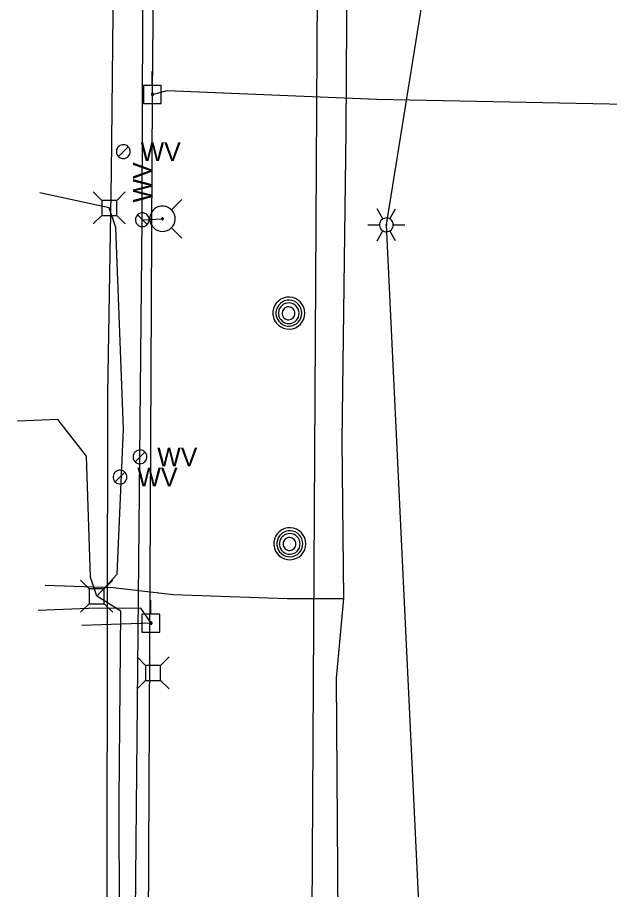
# Model space of a CAD drawing. Extents: x 596028 to 606371, y 330010 to 403088.
# Drawn here: x 601999.3 to 602121.4, y 364395.3 to 364575.2 of the extents above; entities that cross this region are included whole.
import ezdxf

# ---------------------------------------------------------------- set-up
doc = ezdxf.new("R2010")
doc.units = 0
for name, color, linetype in [('E_LTG', 7, 'Continuous'), ('E_UTL_AG_Bold', 7, 'Continuous'), ('E_UTL_E_UG', 7, 'Continuous'), ('E_UTL_EPowerPole', 7, 'Continuous'), ('E_UTL_FO_UG', 7, 'Continuous'), ('E_UTL_G_UG', 7, 'Continuous'), ('E_UTL_MH', 7, 'Continuous'), ('E_UTL_Overhead', 7, 'Continuous'), ('E_UTL_T_UG', 7, 'Continuous'), ('E_UTL_TV_UG', 7, 'Continuous'), ('E_UTL_W', 7, 'Continuous'), ('E_UTL_W_UG', 7, 'Continuous'), ('E_UTL_WHydrant', 7, 'Continuous')]:
    doc.layers.add(name, color=color, linetype=linetype)

msp = doc.modelspace()

# ---------------------------------------------------------------- linework, layer by layer
at = {"layer": 'E_LTG'}
for points in [[(602074.66, 364533.65), (602073.47, 364535.71)], [(602076.09, 364533.65), (602077.28, 364535.71)], [(602076.8, 364532.41), (602076.78, 364532.68), (602076.7, 364532.94), (602076.57, 364533.18), (602076.41, 364533.4), (602076.2, 364533.57), (602075.97, 364533.71), (602075.71, 364533.8), (602075.44, 364533.84), (602075.17, 364533.82), (602074.91, 364533.76), (602074.66, 364533.65), (602074.44, 364533.49), (602074.25, 364533.29), (602074.1, 364533.06), (602074, 364532.81), (602073.95, 364532.55), (602073.95, 364532.27), (602074, 364532.01), (602074.1, 364531.76), (602074.25, 364531.53), (602074.44, 364531.33), (602074.66, 364531.17), (602074.91, 364531.06), (602075.17, 364531), (602075.44, 364530.98), (602075.71, 364531.02), (602075.97, 364531.11), (602076.2, 364531.25), (602076.41, 364531.42), (602076.57, 364531.64), (602076.7, 364531.88), (602076.78, 364532.14), (602076.8, 364532.41)], [(602076.8, 364532.41), (602076.78, 364532.68), (602076.7, 364532.94), (602076.57, 364533.18), (602076.41, 364533.4), (602076.2, 364533.57), (602075.97, 364533.71), (602075.71, 364533.8), (602075.44, 364533.84), (602075.17, 364533.82), (602074.91, 364533.76), (602074.66, 364533.65), (602074.44, 364533.49), (602074.25, 364533.29), (602074.1, 364533.06), (602074, 364532.81), (602073.95, 364532.55), (602073.95, 364532.27), (602074, 364532.01), (602074.1, 364531.76), (602074.25, 364531.53), (602074.44, 364531.33), (602074.66, 364531.17), (602074.91, 364531.06), (602075.17, 364531), (602075.44, 364530.98), (602075.71, 364531.02), (602075.97, 364531.11), (602076.2, 364531.25), (602076.41, 364531.42), (602076.57, 364531.64), (602076.7, 364531.88), (602076.78, 364532.14), (602076.8, 364532.41)], [(602076.8, 364532.41), (602076.78, 364532.68), (602076.7, 364532.94), (602076.57, 364533.18), (602076.41, 364533.4), (602076.2, 364533.57), (602075.97, 364533.71), (602075.71, 364533.8), (602075.44, 364533.84), (602075.17, 364533.82), (602074.91, 364533.76), (602074.66, 364533.65), (602074.44, 364533.49), (602074.25, 364533.29), (602074.1, 364533.06), (602074, 364532.81), (602073.95, 364532.55), (602073.95, 364532.27), (602074, 364532.01), (602074.1, 364531.76), (602074.25, 364531.53), (602074.44, 364531.33), (602074.66, 364531.17), (602074.91, 364531.06), (602075.17, 364531), (602075.44, 364530.98), (602075.71, 364531.02), (602075.97, 364531.11), (602076.2, 364531.25), (602076.41, 364531.42), (602076.57, 364531.64), (602076.7, 364531.88), (602076.78, 364532.14), (602076.8, 364532.41)], [(602071.56, 364532.41), (602073.94, 364532.41)], [(602073.47, 364529.11), (602074.66, 364531.17)], [(602075.49, 364532.41), (602075.49, 364532.43), (602075.48, 364532.45), (602075.47, 364532.47), (602075.46, 364532.49), (602075.44, 364532.51), (602075.42, 364532.52), (602075.4, 364532.53), (602075.38, 364532.53), (602075.36, 364532.53), (602075.33, 364532.52), (602075.31, 364532.51), (602075.29, 364532.5), (602075.28, 364532.48), (602075.27, 364532.46), (602075.26, 364532.44), (602075.25, 364532.42), (602075.25, 364532.4), (602075.26, 364532.38), (602075.27, 364532.36), (602075.28, 364532.34), (602075.29, 364532.32), (602075.31, 364532.31), (602075.33, 364532.3), (602075.36, 364532.29), (602075.38, 364532.29), (602075.4, 364532.29), (602075.42, 364532.3), (602075.44, 364532.31), (602075.46, 364532.33), (602075.47, 364532.35), (602075.48, 364532.37), (602075.49, 364532.39), (602075.49, 364532.41)], [(602077.28, 364529.11), (602076.09, 364531.17)], [(602076.8, 364532.41), (602079.18, 364532.41)]]:
    msp.add_lwpolyline(points, dxfattribs=at)
at = {"layer": 'E_UTL_AG_Bold'}
for points in [[(602016.7, 364537.47), (602014.94, 364539.22)], [(602019.79, 364537.47), (602021.54, 364539.22)], [(602019.79, 364537.47), (602016.7, 364537.47)], [(602016.7, 364537.47), (602016.7, 364534.37)], [(602019.79, 364534.37), (602019.79, 364537.47)], [(602016.7, 364534.37), (602014.94, 364532.62)], [(602016.7, 364534.37), (602019.79, 364534.37)], [(602019.79, 364534.37), (602021.54, 364532.62)], [(602014.12, 364457.37), (602012.36, 364459.12)], [(602017.21, 364457.37), (602018.96, 364459.12)], [(602017.21, 364457.37), (602014.12, 364457.37)], [(602014.12, 364457.37), (602014.12, 364454.27)], [(602017.21, 364454.27), (602017.21, 364457.37)], [(602014.12, 364454.27), (602012.36, 364452.52)], [(602014.12, 364454.27), (602017.21, 364454.27)], [(602017.21, 364454.27), (602018.96, 364452.52)], [(602025.75, 364441.57), (602024, 364443.33)], [(602028.85, 364441.57), (602030.6, 364443.33)], [(602028.85, 364441.57), (602025.75, 364441.57)], [(602025.75, 364441.57), (602025.75, 364438.48)], [(602028.85, 364438.48), (602028.85, 364441.57)], [(602025.75, 364438.48), (602024, 364436.73)], [(602025.75, 364438.48), (602028.85, 364438.48)], [(602028.85, 364438.48), (602030.6, 364436.73)]]:
    msp.add_lwpolyline(points, dxfattribs=at)
at = {"layer": 'E_UTL_E_UG'}
for points in [[(602017.94, 364497.46), (602018.73, 364543.17), (602021.07, 364767.41), (602022.49, 364811.82), (602023.36, 364828.8), (602023.43, 364843.95), (602024.04, 364855.97), (602024.55, 364880.72), (602023.65, 364893.13), (602022.54, 364902.36), (602024.21, 364958.71), (602023.37, 365017.49), (602022.77, 365026.15), (602021.41, 365028.73)], [(602078.82, 363569.87), (602076, 363747.96), (602075.58, 363768.52), (602093.27, 363966.94), (602082.34, 364160.16), (602083.91, 364353.61), (602075.37, 364532.41), (602096.94, 364666.22), (602086.34, 364750.3)], [(602027.16, 364559.33), (602030.17, 364560.11), (602073.31, 364558.34), (602138.56, 364557.06)], [(602017.01, 363967.88), (602016.46, 364027.3), (602017.47, 364153.64), (602017.94, 364497.46)], [(602026.86, 364450.3), (602020.69, 364450.05), (602012.63, 364449.76)]]:
    msp.add_lwpolyline(points, dxfattribs=at)
at = {"layer": 'E_UTL_EPowerPole'}
for points in [[(602027.13, 364561.17), (602027.13, 364564.08)], [(602028.98, 364561.17), (602025.29, 364561.17)], [(602025.29, 364561.17), (602025.29, 364557.48)], [(602028.98, 364557.48), (602028.98, 364561.17)], [(602027.4, 364559.33), (602027.4, 364559.38), (602027.39, 364559.42), (602027.36, 364559.46), (602027.34, 364559.5), (602027.3, 364559.52), (602027.26, 364559.55), (602027.22, 364559.56), (602027.18, 364559.57), (602027.13, 364559.57), (602027.09, 364559.56), (602027.04, 364559.54), (602027.01, 364559.51), (602026.98, 364559.48), (602026.95, 364559.44), (602026.94, 364559.4), (602026.93, 364559.35), (602026.93, 364559.31), (602026.94, 364559.26), (602026.95, 364559.22), (602026.98, 364559.18), (602027.01, 364559.15), (602027.04, 364559.12), (602027.09, 364559.11), (602027.13, 364559.09), (602027.18, 364559.09), (602027.22, 364559.1), (602027.26, 364559.11), (602027.3, 364559.14), (602027.34, 364559.17), (602027.36, 364559.2), (602027.39, 364559.24), (602027.4, 364559.29), (602027.4, 364559.33)], [(602025.29, 364557.48), (602028.98, 364557.48)], [(602026.83, 364452.14), (602026.83, 364455.05)], [(602028.68, 364452.14), (602024.99, 364452.14)], [(602024.99, 364452.14), (602024.99, 364448.45)], [(602028.68, 364448.45), (602028.68, 364452.14)], [(602027.1, 364450.3), (602027.1, 364450.34), (602027.09, 364450.38), (602027.06, 364450.42), (602027.04, 364450.46), (602027, 364450.49), (602026.96, 364450.51), (602026.92, 364450.53), (602026.88, 364450.53), (602026.83, 364450.53), (602026.79, 364450.52), (602026.74, 364450.5), (602026.71, 364450.48), (602026.68, 364450.44), (602026.65, 364450.41), (602026.64, 364450.36), (602026.63, 364450.32), (602026.63, 364450.27), (602026.64, 364450.23), (602026.65, 364450.19), (602026.68, 364450.15), (602026.71, 364450.12), (602026.74, 364450.09), (602026.79, 364450.07), (602026.83, 364450.06), (602026.88, 364450.06), (602026.92, 364450.06), (602026.96, 364450.08), (602027, 364450.1), (602027.04, 364450.13), (602027.06, 364450.17), (602027.09, 364450.21), (602027.1, 364450.25), (602027.1, 364450.3)], [(602024.99, 364448.45), (602028.68, 364448.45)]]:
    msp.add_lwpolyline(points, dxfattribs=at)
at = {"layer": 'E_UTL_FO_UG'}
msp.add_lwpolyline([(602015.66, 364455.82), (602014.39, 364459.76), (602013.59, 364484.71), (602007.67, 364492.26), (601999.33, 364491.93)], dxfattribs=at)
at = {"layer": 'E_UTL_G_UG'}
for points in [[(602065.08, 364438.96), (602066.59, 364455.36), (602066.25, 364487.89), (602067.07, 364551.71), (602067.6, 364631.38), (602067.48, 364707.39), (602067.77, 364724.66)], [(602005.05, 364458.11), (602019.04, 364457.6), (602031.45, 364456.19), (602054.93, 364455.37), (602062.93, 364455.36), (602066.59, 364455.36)], [(602060.01, 363468.19), (602056.39, 363468.6), (602054.36, 363500.64), (602055.64, 363568.29), (602055.85, 363635.67), (602060.53, 363677.93), (602062.03, 363722.09), (602061.42, 363727.86), (602062.56, 363759.29), (602062.45, 363800.12), (602062.87, 363849.24), (602063.19, 363928.76), (602063.38, 364018.14), (602063.76, 364116.5), (602064.83, 364174.35), (602065.21, 364233.32), (602065.84, 364329.41), (602065.08, 364438.96)]]:
    msp.add_lwpolyline(points, dxfattribs=at)
at = {"layer": 'E_UTL_MH'}
for points in [[(602058.57, 364514.22), (602058.51, 364514.84), (602058.34, 364515.44), (602058.05, 364516), (602057.66, 364516.49), (602057.19, 364516.9), (602056.64, 364517.22), (602056.05, 364517.42), (602055.43, 364517.51), (602054.8, 364517.48), (602054.19, 364517.33), (602053.62, 364517.07), (602053.11, 364516.71), (602052.68, 364516.26), (602052.34, 364515.73), (602052.11, 364515.15), (602051.99, 364514.53), (602051.99, 364513.9), (602052.11, 364513.29), (602052.34, 364512.7), (602052.68, 364512.18), (602053.11, 364511.72), (602053.62, 364511.36), (602054.19, 364511.1), (602054.8, 364510.95), (602055.43, 364510.92), (602056.05, 364511.01), (602056.64, 364511.21), (602057.19, 364511.53), (602057.66, 364511.94), (602058.05, 364512.43), (602058.34, 364512.99), (602058.51, 364513.59), (602058.57, 364514.22)], [(602057.96, 364514.21), (602057.91, 364514.72), (602057.76, 364515.21), (602057.53, 364515.66), (602057.22, 364516.06), (602056.83, 364516.39), (602056.39, 364516.65), (602055.91, 364516.81), (602055.41, 364516.89), (602054.9, 364516.86), (602054.4, 364516.74), (602053.94, 364516.53), (602053.53, 364516.23), (602053.18, 364515.87), (602052.9, 364515.44), (602052.71, 364514.97), (602052.61, 364514.47), (602052.61, 364513.96), (602052.71, 364513.46), (602052.9, 364512.99), (602053.18, 364512.56), (602053.53, 364512.19), (602053.94, 364511.89), (602054.4, 364511.68), (602054.9, 364511.56), (602055.41, 364511.54), (602055.91, 364511.61), (602056.39, 364511.78), (602056.83, 364512.03), (602057.22, 364512.36), (602057.53, 364512.76), (602057.76, 364513.22), (602057.91, 364513.71), (602057.96, 364514.21)], [(602057.39, 364514.18), (602057.35, 364514.59), (602057.24, 364514.97), (602057.06, 364515.33), (602056.8, 364515.65), (602056.5, 364515.92), (602056.15, 364516.12), (602055.77, 364516.25), (602055.37, 364516.31), (602054.96, 364516.29), (602054.57, 364516.2), (602054.2, 364516.03), (602053.87, 364515.79), (602053.59, 364515.5), (602053.37, 364515.16), (602053.22, 364514.78), (602053.14, 364514.39), (602053.14, 364513.98), (602053.22, 364513.58), (602053.37, 364513.21), (602053.59, 364512.87), (602053.87, 364512.57), (602054.2, 364512.34), (602054.57, 364512.17), (602054.96, 364512.08), (602055.37, 364512.06), (602055.77, 364512.11), (602056.15, 364512.25), (602056.5, 364512.45), (602056.8, 364512.71), (602057.06, 364513.03), (602057.24, 364513.39), (602057.35, 364513.78), (602057.39, 364514.18)], [(602056.54, 364514.17), (602056.51, 364514.42), (602056.44, 364514.66), (602056.33, 364514.89), (602056.17, 364515.09), (602055.98, 364515.25), (602055.76, 364515.38), (602055.52, 364515.46), (602055.27, 364515.5), (602055.02, 364515.49), (602054.77, 364515.43), (602054.54, 364515.32), (602054.33, 364515.17), (602054.16, 364514.99), (602054.02, 364514.78), (602053.93, 364514.54), (602053.88, 364514.29), (602053.88, 364514.04), (602053.93, 364513.79), (602054.02, 364513.56), (602054.16, 364513.34), (602054.33, 364513.16), (602054.54, 364513.01), (602054.77, 364512.91), (602055.02, 364512.85), (602055.27, 364512.84), (602055.52, 364512.87), (602055.76, 364512.96), (602055.98, 364513.08), (602056.17, 364513.25), (602056.33, 364513.45), (602056.44, 364513.67), (602056.51, 364513.92), (602056.54, 364514.17)], [(602058.77, 364466.65), (602058.71, 364467.27), (602058.54, 364467.87), (602058.25, 364468.43), (602057.86, 364468.93), (602057.39, 364469.34), (602056.84, 364469.65), (602056.25, 364469.86), (602055.63, 364469.94), (602055, 364469.91), (602054.39, 364469.77), (602053.82, 364469.51), (602053.31, 364469.14), (602052.88, 364468.69), (602052.54, 364468.16), (602052.31, 364467.58), (602052.19, 364466.96), (602052.19, 364466.33), (602052.31, 364465.72), (602052.54, 364465.14), (602052.88, 364464.61), (602053.31, 364464.15), (602053.82, 364463.79), (602054.39, 364463.53), (602055, 364463.38), (602055.63, 364463.35), (602056.25, 364463.44), (602056.84, 364463.65), (602057.39, 364463.96), (602057.86, 364464.37), (602058.25, 364464.86), (602058.54, 364465.42), (602058.71, 364466.02), (602058.77, 364466.65)], [(602058.16, 364466.64), (602058.11, 364467.15), (602057.96, 364467.64), (602057.73, 364468.09), (602057.42, 364468.49), (602057.03, 364468.82), (602056.59, 364469.08), (602056.11, 364469.25), (602055.61, 364469.32), (602055.1, 364469.29), (602054.6, 364469.17), (602054.14, 364468.96), (602053.73, 364468.67), (602053.38, 364468.3), (602053.1, 364467.87), (602052.91, 364467.4), (602052.81, 364466.9), (602052.81, 364466.39), (602052.91, 364465.89), (602053.1, 364465.42), (602053.38, 364464.99), (602053.73, 364464.62), (602054.14, 364464.33), (602054.6, 364464.11), (602055.1, 364463.99), (602055.61, 364463.97), (602056.11, 364464.04), (602056.59, 364464.21), (602057.03, 364464.46), (602057.42, 364464.8), (602057.73, 364465.2), (602057.96, 364465.65), (602058.11, 364466.14), (602058.16, 364466.64)], [(602057.59, 364466.62), (602057.55, 364467.02), (602057.44, 364467.41), (602057.26, 364467.77), (602057, 364468.08), (602056.7, 364468.35), (602056.35, 364468.55), (602055.97, 364468.68), (602055.57, 364468.74), (602055.16, 364468.72), (602054.77, 364468.63), (602054.4, 364468.46), (602054.07, 364468.22), (602053.79, 364467.93), (602053.57, 364467.59), (602053.42, 364467.22), (602053.34, 364466.82), (602053.34, 364466.41), (602053.42, 364466.02), (602053.57, 364465.64), (602053.79, 364465.3), (602054.07, 364465.01), (602054.4, 364464.77), (602054.77, 364464.6), (602055.16, 364464.51), (602055.57, 364464.49), (602055.97, 364464.55), (602056.35, 364464.68), (602056.7, 364464.88), (602057, 364465.15), (602057.26, 364465.46), (602057.44, 364465.82), (602057.55, 364466.21), (602057.59, 364466.62)], [(602056.74, 364466.6), (602056.71, 364466.85), (602056.64, 364467.09), (602056.53, 364467.32), (602056.37, 364467.52), (602056.18, 364467.68), (602055.96, 364467.81), (602055.72, 364467.89), (602055.47, 364467.93), (602055.22, 364467.92), (602054.97, 364467.86), (602054.74, 364467.75), (602054.53, 364467.61), (602054.36, 364467.42), (602054.22, 364467.21), (602054.13, 364466.98), (602054.08, 364466.73), (602054.08, 364466.47), (602054.13, 364466.22), (602054.22, 364465.99), (602054.36, 364465.78), (602054.53, 364465.59), (602054.74, 364465.45), (602054.97, 364465.34), (602055.22, 364465.28), (602055.47, 364465.27), (602055.72, 364465.31), (602055.96, 364465.39), (602056.18, 364465.51), (602056.37, 364465.68), (602056.53, 364465.88), (602056.64, 364466.1), (602056.71, 364466.35), (602056.74, 364466.6)]]:
    msp.add_lwpolyline(points, dxfattribs=at)
at = {"layer": 'E_UTL_Overhead'}
msp.add_lwpolyline([(602014.48, 362518.11), (602015.76, 362635.51), (602015.72, 362824.59), (602019.86, 363008.4), (602015.51, 363112.13), (602019.7, 363230.46), (602017.88, 363240.62), (602020.53, 363264.51), (602020.79, 363276.96), (602020.36, 363337.42), (602022.05, 363392.76), (602020.76, 363497.69), (602023.02, 363665.48), (602022.89, 363819.62), (602023.8, 363946.92), (602023.98, 364037.98), (602025.57, 364145.3), (602025.83, 364287.76), (602027.16, 364559.33), (602028.92, 364756.04), (602029.03, 364834.91), (602029.56, 364946.13), (602030.41, 365117.16), (602031.91, 365287.51)], dxfattribs=at)
at = {"layer": 'E_UTL_T_UG'}
for points in [[(602056.95, 363843.75), (602061.7, 364675.39), (602061.58, 364697.74), (602062.79, 364769.74), (602063.21, 364911.29)], [(602151.62, 364039.7), (602145.79, 364039.83), (602097.74, 364041.73), (602075.62, 364041.79), (602028.8, 364040.94), (602024, 364041.18), (602018.22, 364042.87), (602017.84, 364061.41), (602018.02, 364129.24), (602017.66, 364147.43), (602012.87, 364149.53), (602017.41, 364151.49), (602018.58, 364155.76), (602019.32, 364189.22), (602020.52, 364339.06), (602020.28, 364413.8), (602020.66, 364452.73), (602015.66, 364455.82), (602019.88, 364460.36), (602021.2, 364490.28), (602019.63, 364531.88), (602018.24, 364535.92), (602003.93, 364539)]]:
    msp.add_lwpolyline(points, dxfattribs=at)
at = {"layer": 'E_UTL_TV_UG'}
msp.add_lwpolyline([(602026.86, 364450.3), (602024.75, 364453.34), (602013.99, 364453.29), (602003.61, 364452.86)], dxfattribs=at)
at = {"layer": 'E_UTL_W'}
for p, q in [((602024.58, 364484.56), (602025.07, 364533.47)), ((602025.07, 364533.47), (602029.22, 364533.67))]:
    msp.add_line(p, q, dxfattribs=at)
for points in [[(602022.58, 364547.53), (602022.55, 364547.8), (602022.47, 364548.06), (602022.35, 364548.3), (602022.18, 364548.51), (602021.98, 364548.69), (602021.74, 364548.83), (602021.49, 364548.91), (602021.22, 364548.95), (602020.95, 364548.94), (602020.68, 364548.88), (602020.44, 364548.76), (602020.22, 364548.61), (602020.03, 364548.41), (602019.88, 364548.18), (602019.78, 364547.93), (602019.73, 364547.66), (602019.73, 364547.39), (602019.78, 364547.13), (602019.88, 364546.87), (602020.03, 364546.65), (602020.22, 364546.45), (602020.44, 364546.29), (602020.68, 364546.18), (602020.95, 364546.12), (602021.22, 364546.1), (602021.49, 364546.14), (602021.74, 364546.23), (602021.98, 364546.37), (602022.18, 364546.54), (602022.35, 364546.76), (602022.47, 364547), (602022.55, 364547.26), (602022.58, 364547.53)], [(602020.14, 364546.52), (602022.16, 364548.54)], [(602025.07, 364534.89), (602024.8, 364534.87), (602024.54, 364534.79), (602024.3, 364534.67), (602024.08, 364534.5), (602023.91, 364534.3), (602023.77, 364534.06), (602023.68, 364533.8), (602023.64, 364533.54), (602023.66, 364533.27), (602023.72, 364533), (602023.83, 364532.76), (602023.99, 364532.53), (602024.19, 364532.35), (602024.41, 364532.2), (602024.67, 364532.1), (602024.93, 364532.05), (602025.2, 364532.05), (602025.47, 364532.1), (602025.72, 364532.2), (602025.95, 364532.35), (602026.15, 364532.53), (602026.3, 364532.76), (602026.42, 364533), (602026.48, 364533.27), (602026.49, 364533.54), (602026.45, 364533.8), (602026.36, 364534.06), (602026.23, 364534.3), (602026.05, 364534.5), (602025.84, 364534.67), (602025.6, 364534.79), (602025.34, 364534.87), (602025.07, 364534.89)], [(602026.08, 364532.46), (602024.06, 364534.48)], [(602026, 364484.56), (602025.98, 364484.83), (602025.9, 364485.09), (602025.78, 364485.34), (602025.61, 364485.55), (602025.41, 364485.73), (602025.17, 364485.86), (602024.92, 364485.95), (602024.65, 364485.99), (602024.38, 364485.98), (602024.11, 364485.91), (602023.87, 364485.8), (602023.65, 364485.64), (602023.46, 364485.45), (602023.31, 364485.22), (602023.21, 364484.97), (602023.16, 364484.7), (602023.16, 364484.43), (602023.21, 364484.16), (602023.31, 364483.91), (602023.46, 364483.68), (602023.65, 364483.49), (602023.87, 364483.33), (602024.11, 364483.22), (602024.38, 364483.15), (602024.65, 364483.14), (602024.92, 364483.18), (602025.17, 364483.27), (602025.41, 364483.4), (602025.61, 364483.58), (602025.78, 364483.79), (602025.9, 364484.03), (602025.98, 364484.29), (602026, 364484.56)], [(602023.57, 364483.56), (602025.59, 364485.57)], [(602021.9, 364480.4), (602021.88, 364480.67), (602021.8, 364480.93), (602021.67, 364481.17), (602021.51, 364481.38), (602021.3, 364481.56), (602021.07, 364481.69), (602020.81, 364481.78), (602020.54, 364481.82), (602020.27, 364481.81), (602020.01, 364481.74), (602019.76, 364481.63), (602019.54, 364481.47), (602019.35, 364481.28), (602019.21, 364481.05), (602019.11, 364480.8), (602019.06, 364480.53), (602019.06, 364480.26), (602019.11, 364479.99), (602019.21, 364479.74), (602019.35, 364479.51), (602019.54, 364479.32), (602019.76, 364479.16), (602020.01, 364479.05), (602020.27, 364478.98), (602020.54, 364478.97), (602020.81, 364479.01), (602021.07, 364479.1), (602021.3, 364479.23), (602021.51, 364479.41), (602021.67, 364479.62), (602021.8, 364479.87), (602021.88, 364480.13), (602021.9, 364480.4)], [(602019.47, 364479.39), (602021.48, 364481.4)]]:
    msp.add_lwpolyline(points, dxfattribs=at)
at = {"layer": 'E_UTL_W_UG'}
for points in [[(602025.07, 364533.47), (602026.27, 364919.17), (602025.55, 364923.51), (602026.77, 365008.75)], [(602021.43, 363987.51), (602020.81, 364087.06), (602024.58, 364484.56)]]:
    msp.add_lwpolyline(points, dxfattribs=at)
at = {"layer": 'E_UTL_WHydrant'}
for points in [[(602031.05, 364535.51), (602033.2, 364537.65)], [(602029.22, 364531.05), (602029.71, 364531.1), (602030.19, 364531.24), (602030.64, 364531.47), (602031.03, 364531.78), (602031.35, 364532.15), (602031.6, 364532.58), (602031.77, 364533.06), (602031.84, 364533.55), (602031.81, 364534.05), (602031.7, 364534.53), (602031.49, 364534.99), (602031.2, 364535.39), (602030.84, 364535.74), (602030.42, 364536.01), (602029.96, 364536.19), (602029.47, 364536.29), (602028.97, 364536.29), (602028.48, 364536.19), (602028.02, 364536.01), (602027.6, 364535.74), (602027.24, 364535.39), (602026.95, 364534.99), (602026.74, 364534.53), (602026.62, 364534.05), (602026.6, 364533.55), (602026.67, 364533.06), (602026.83, 364532.58), (602027.08, 364532.15), (602027.41, 364531.78), (602027.8, 364531.47), (602028.24, 364531.24), (602028.72, 364531.1), (602029.22, 364531.05)], [(602029.22, 364533.47), (602029.26, 364533.48), (602029.29, 364533.49), (602029.33, 364533.51), (602029.36, 364533.53), (602029.38, 364533.56), (602029.4, 364533.59), (602029.41, 364533.63), (602029.42, 364533.66), (602029.42, 364533.7), (602029.41, 364533.74), (602029.39, 364533.77), (602029.37, 364533.81), (602029.34, 364533.83), (602029.31, 364533.85), (602029.27, 364533.87), (602029.24, 364533.87), (602029.2, 364533.87), (602029.16, 364533.87), (602029.13, 364533.85), (602029.09, 364533.83), (602029.07, 364533.81), (602029.04, 364533.77), (602029.03, 364533.74), (602029.02, 364533.7), (602029.02, 364533.66), (602029.02, 364533.63), (602029.04, 364533.59), (602029.05, 364533.56), (602029.08, 364533.53), (602029.11, 364533.51), (602029.14, 364533.49), (602029.18, 364533.48), (602029.22, 364533.47)], [(602031.05, 364531.84), (602033.2, 364529.7)]]:
    msp.add_lwpolyline(points, dxfattribs=at)

# ---------------------------------------------------------------- texts
at = {"layer": 'E_UTL_W'}
for p in [(602024.71, 364545.6), (602028.14, 364482.64), (602024.04, 364478.47)]:
    msp.add_text('WV', height=3.85, dxfattribs=at).set_placement(p)
msp.add_text('WV', height=3.85, rotation=90, dxfattribs=at).set_placement((602026.99, 364537.03))

doc.saveas('drawing.dxf')
